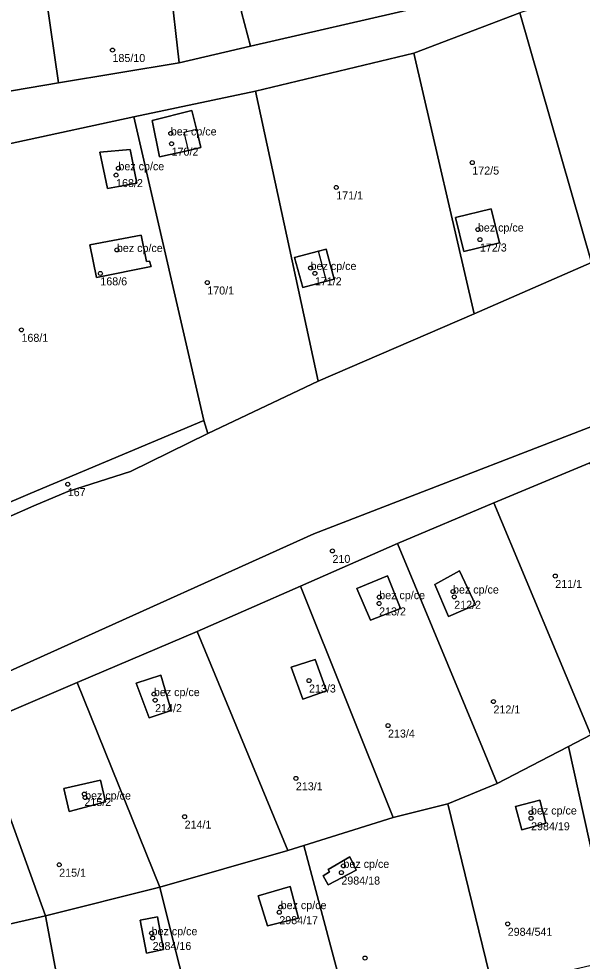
# Model space of a CAD drawing. Extents: x -878211 to -870363, y -1058464 to -1052522.
# Drawn here: x -873867.2 to -873796.9, y -1056011.6 to -1055893.9 of the extents above; entities that cross this region are included whole.
import ezdxf

# ---------------------------------------------------------------- set-up
doc = ezdxf.new("R2010")
doc.units = 0
for name, color, linetype in [('Vrstva 50', 7, 'Continuous'), ('Vrstva 51', 7, 'Continuous'), ('Vrstva 52', 7, 'Continuous')]:
    doc.layers.add(name, color=color, linetype=linetype)

msp = doc.modelspace()

# ---------------------------------------------------------------- linework, layer by layer
at = {"layer": 'Vrstva 50'}
for centre in [(-873855.54, -1055897.79994), (-873848.26, -1055908.20994), (-873848.16, -1055909.49994), (-873810.59, -1055911.85994), (-873854.8, -1055912.55994), (-873855.09, -1055913.41994), (-873827.59, -1055914.95994), (-873809.9, -1055920.21994), (-873809.64, -1055921.46994), (-873854.99, -1055922.76994), (-873830.79, -1055925.01994), (-873857.06, -1055925.69994), (-873830.26, -1055925.68994), (-873843.7, -1055926.83994), (-873866.91, -1055932.74994), (-873861.13, -1055952.02994), (-873828.06, -1055960.36994), (-873800.23, -1055963.49994), (-873822.22, -1055966.13994), (-873813, -1055965.43994), (-873812.85, -1055966.09994), (-873822.23, -1055966.92994), (-873830.99, -1055976.55994), (-873850.37, -1055978.24994), (-873850.21, -1055979.00994), (-873807.95, -1055979.17994), (-873821.12, -1055982.18994), (-873832.63, -1055988.77994), (-873859.05, -1055990.73994), (-873858.96, -1055991.16994), (-873803.26, -1055993.03994), (-873846.53, -1055993.55994), (-873803.25, -1055993.76994), (-873862.2, -1055999.56994), (-873826.69, -1055999.70994), (-873826.95, -1056000.54994), (-873834.53, -1056004.85994), (-873834.7, -1056005.49994), (-873806.17, -1056006.94994), (-873850.66, -1056008.11994), (-873850.53, -1056008.71994), (-873823.99, -1056011.21994)]:
    msp.add_circle(centre, 0.25, dxfattribs=at)
at = {"layer": 'Vrstva 51'}
for points in [[(-873839.76, -1055890.95), (-873839.41, -1055893.04), (-873838.31, -1055897.32), (-873817.28, -1055892.48), (-873801.62, -1055886.85), (-873781.51, -1055878.9), (-873774.73, -1055874.81), (-873764.37, -1055867.62), (-873760.14, -1055864.46), (-873759.65, -1055862.85), (-873777.46, -1055824.81), (-873787.21, -1055805.73), (-873789.8, -1055803.25), (-873847.49, -1055819.87), (-873844.92, -1055842.54), (-873842.55, -1055863.41), (-873842.39, -1055864.98)], [(-873847.23, -1055899.37), (-873838.31, -1055897.32), (-873839.41, -1055893.04), (-873839.76, -1055890.95), (-873842.39, -1055864.98), (-873850.74, -1055866.42), (-873848.33, -1055889.43)], [(-873848.33, -1055889.43), (-873863.81, -1055891.18), (-873862.3, -1055901.9), (-873847.23, -1055899.37)], [(-873804.65, -1055893.13), (-873795.69, -1055924.33), (-873780.76, -1055917.35), (-873790.75, -1055888.59)], [(-873862.3, -1055901.9), (-873863.81, -1055891.18), (-873878.79, -1055892.87), (-873877.22, -1055904.41)], [(-873795.69, -1055924.33), (-873804.65, -1055893.13), (-873817.9, -1055898.18), (-873810.37, -1055930.73)], [(-873810.37, -1055930.73), (-873817.9, -1055898.18), (-873837.66, -1055902.92), (-873829.86, -1055939.17)], [(-873829.86, -1055939.17), (-873837.66, -1055902.92), (-873852.87, -1055906.13), (-873844.13, -1055944.06), (-873843.62, -1055945.69)], [(-873844.5, -1055909.96), (-873845.04, -1055907.68), (-873845.65, -1055905.34), (-873850.57, -1055906.59), (-873849.65, -1055911.15), (-873846.05, -1055910.33)], [(-873844.5, -1055909.96), (-873846.05, -1055910.33), (-873849.65, -1055911.15), (-873850.57, -1055906.59), (-873845.65, -1055905.34), (-873845.04, -1055907.68)], [(-873852.87, -1055906.13), (-873882.16, -1055912.47), (-873869.86, -1055954.89), (-873865.83, -1055953.19), (-873844.13, -1055944.06)], [(-873852.48, -1055914.42), (-873856.17, -1055915.07), (-873857.14, -1055910.54), (-873853.35, -1055910.22)], [(-873852.48, -1055914.42), (-873853.35, -1055910.22), (-873857.14, -1055910.54), (-873856.17, -1055915.07)], [(-873807.2, -1055921.86), (-873808.25, -1055917.62), (-873812.68, -1055918.72), (-873811.63, -1055922.95)], [(-873807.2, -1055921.86), (-873811.63, -1055922.95), (-873812.68, -1055918.72), (-873808.25, -1055917.62)], [(-873851.95, -1055920.93), (-873858.36, -1055922.13), (-873857.52, -1055926.2), (-873850.73, -1055924.85), (-873850.92, -1055924.15), (-873851.31, -1055924.22)], [(-873851.95, -1055920.93), (-873851.31, -1055924.22), (-873850.92, -1055924.15), (-873850.73, -1055924.85), (-873857.52, -1055926.2), (-873858.36, -1055922.13)], [(-873832.79, -1055923.71), (-873829.8, -1055922.91), (-873828.84, -1055922.65), (-873827.83, -1055926.41), (-873828.79, -1055926.67), (-873831.78, -1055927.47)], [(-873832.79, -1055923.71), (-873831.78, -1055927.47), (-873828.79, -1055926.67), (-873827.83, -1055926.41), (-873828.84, -1055922.65), (-873829.8, -1055922.91)], [(-873844.13, -1055944.06), (-873865.83, -1055953.19), (-873869.86, -1055954.89), (-873878.91, -1055958.7), (-873878.23, -1055960.39), (-873865.37, -1055954.75), (-873861.14, -1055952.94), (-873853.29, -1055950.46), (-873843.62, -1055945.69)], [(-873783.39, -1055978.56), (-873795.91, -1055949.34), (-873807.9, -1055954.35), (-873795.78, -1055983.35), (-873785.58, -1055980.96), (-873785.9, -1055979.62), (-873784.74, -1055979.02)], [(-873798.57, -1055984.79), (-873795.78, -1055983.35), (-873807.9, -1055954.35), (-873819.93, -1055959.45), (-873809.33, -1055984.96), (-873807.48, -1055989.4), (-873800.98, -1055986.04)], [(-873819.93, -1055959.45), (-873832.07, -1055964.78), (-873820.47, -1055993.67), (-873813.65, -1055991.96), (-873807.48, -1055989.4), (-873809.33, -1055984.96)], [(-873825.02, -1055965.05), (-873823.3, -1055969.02), (-873819.55, -1055967.56), (-873821.2, -1055963.48)], [(-873825.02, -1055965.05), (-873821.2, -1055963.48), (-873819.55, -1055967.56), (-873823.3, -1055969.02)], [(-873812.21, -1055962.85), (-873810.18, -1055967.08), (-873813.55, -1055968.54), (-873815.28, -1055964.54)], [(-873812.21, -1055962.85), (-873815.28, -1055964.54), (-873813.55, -1055968.54), (-873810.18, -1055967.08)], [(-873820.47, -1055993.67), (-873832.07, -1055964.78), (-873844.98, -1055970.41), (-873833.63, -1055997.8), (-873831.65, -1055997.18)], [(-873849.64, -1056002.38), (-873833.63, -1055997.8), (-873844.98, -1055970.41), (-873859.95, -1055976.8)], [(-873833.2, -1055974.9), (-873830.24, -1055973.91), (-873828.82, -1055977.82), (-873831.77, -1055978.87)], [(-873833.2, -1055974.9), (-873831.77, -1055978.87), (-873828.82, -1055977.82), (-873830.24, -1055973.91)], [(-873848.2, -1055980.28), (-873849.5, -1055975.88), (-873852.6, -1055976.88), (-873850.98, -1055981.22)], [(-873848.2, -1055980.28), (-873850.98, -1055981.22), (-873852.6, -1055976.88), (-873849.5, -1055975.88)], [(-873863.92, -1056005.93), (-873849.64, -1056002.38), (-873859.95, -1055976.8), (-873872.55, -1055982.17)], [(-873785.46, -1055981.91), (-873784.96, -1055981.73), (-873785.13, -1055980.85), (-873785.58, -1055980.96), (-873795.78, -1055983.35), (-873798.57, -1055984.79), (-873792.71, -1056011.41), (-873779.01, -1056008.25), (-873783.13, -1055992.75), (-873783.54, -1055989.16), (-873784.09, -1055987.69)], [(-873863.92, -1056005.93), (-873872.55, -1055982.17), (-873884.55, -1055987.56), (-873881.39, -1055998.99), (-873879.27, -1056007.63), (-873878.85, -1056009.35)], [(-873792.71, -1056011.41), (-873798.57, -1055984.79), (-873800.98, -1055986.04), (-873807.48, -1055989.4), (-873813.65, -1055991.96), (-873808.03, -1056014.98)], [(-873861.62, -1055990.03), (-873857.06, -1055988.98), (-873856.42, -1055991.7), (-873860.96, -1055992.91)], [(-873861.62, -1055990.03), (-873860.96, -1055992.91), (-873856.42, -1055991.7), (-873857.06, -1055988.98)], [(-873808.03, -1056014.98), (-873813.65, -1055991.96), (-873820.47, -1055993.67), (-873831.65, -1055997.18), (-873825.77, -1056019.2)], [(-873801.4, -1055994.35), (-873802.15, -1055991.49), (-873805.21, -1055992.29), (-873804.39, -1055995.19)], [(-873801.4, -1055994.35), (-873804.39, -1055995.19), (-873805.21, -1055992.29), (-873802.15, -1055991.49)], [(-873825.77, -1056019.2), (-873831.65, -1055997.18), (-873833.63, -1055997.8), (-873849.64, -1056002.38), (-873847.77, -1056009.92), (-873844.18, -1056023.97)], [(-873825.89, -1055998.56), (-873828.59, -1056000.17), (-873828.42, -1056000.47), (-873829.23, -1056000.95), (-873828.59, -1056002.08), (-873825.1, -1056000.25)], [(-873825.89, -1055998.56), (-873825.1, -1056000.25), (-873828.59, -1056002.08), (-873829.23, -1056000.95), (-873828.42, -1056000.47), (-873828.59, -1056000.17)], [(-873847.77, -1056009.92), (-873849.64, -1056002.38), (-873863.92, -1056005.93), (-873859.93, -1056027.19), (-873844.18, -1056023.97)], [(-873837.34, -1056003.45), (-873836.17, -1056007.2), (-873832.32, -1056006.24), (-873833.33, -1056002.29)], [(-873837.34, -1056003.45), (-873833.33, -1056002.29), (-873832.32, -1056006.24), (-873836.17, -1056007.2)], [(-873883.25, -1056010.63), (-873880.23, -1056022.67), (-873878.04, -1056031.39), (-873859.93, -1056027.19), (-873863.92, -1056005.93), (-873878.85, -1056009.35)], [(-873851.28, -1056010.6), (-873849.19, -1056010.15), (-873849.93, -1056006.08), (-873852.09, -1056006.47)], [(-873851.28, -1056010.6), (-873852.09, -1056006.47), (-873849.93, -1056006.08), (-873849.19, -1056010.15)]]:
    msp.add_lwpolyline(points, close=True, dxfattribs=at)
for points in [[(-873896.15, -1055987.86), (-873830.39, -1055958.21), (-873786.22, -1055941.14), (-873760.54, -1055930.57), (-873697.35, -1055901.4), (-873679.05, -1055894.69), (-873665.65, -1055889.77)], [(-873817.28, -1055892.48), (-873838.31, -1055897.32), (-873847.23, -1055899.37), (-873862.3, -1055901.9), (-873877.22, -1055904.41), (-873896.35, -1055909.23), (-873915.01, -1055914.08), (-873917.73, -1055916.64), (-873973.58, -1055928.96), (-873973.04, -1055933.04), (-873960.4, -1055930.15), (-873952.88, -1055928.85), (-873945.74, -1055927.29), (-873938.7, -1055925.66), (-873923.16, -1055922.26), (-873907.14, -1055918.2), (-873889.96, -1055914.04), (-873882.16, -1055912.47), (-873852.87, -1055906.13), (-873837.66, -1055902.92), (-873817.9, -1055898.18), (-873804.65, -1055893.13)], [(-873702.52, -1055891.99), (-873711.6, -1055894.4), (-873736.01, -1055902.8), (-873780.76, -1055917.35), (-873795.69, -1055924.33), (-873810.37, -1055930.73), (-873829.86, -1055939.17), (-873843.62, -1055945.69), (-873853.29, -1055950.46), (-873861.14, -1055952.94), (-873865.37, -1055954.75)], [(-873872.55, -1055982.17), (-873859.95, -1055976.8), (-873844.98, -1055970.41), (-873832.07, -1055964.78), (-873819.93, -1055959.45), (-873807.9, -1055954.35), (-873795.91, -1055949.34), (-873782.63, -1055944.27), (-873769.44, -1055939.2), (-873756.58, -1055933.08), (-873747.25, -1055928.25), (-873737.69, -1055923.43), (-873728.53, -1055918.79), (-873718.92, -1055914.56), (-873707.05, -1055909.57), (-873699.85, -1055906.54), (-873696.07, -1055905.14), (-873697.35, -1055901.4), (-873760.54, -1055930.57), (-873786.22, -1055941.14), (-873830.39, -1055958.21), (-873896.15, -1055987.86)], [(-873865.37, -1055954.75), (-873878.23, -1055960.39)]]:
    msp.add_lwpolyline(points, dxfattribs=at)
at = {"layer": 'Vrstva 52'}
for points in [[(-873845.65, -1055905.34), (-873850.57, -1055906.59), (-873849.65, -1055911.15), (-873846.05, -1055910.33), (-873846.59, -1055908.05), (-873845.04, -1055907.68)], [(-873853.35, -1055910.22), (-873857.14, -1055910.54), (-873856.17, -1055915.07), (-873852.48, -1055914.42)], [(-873808.25, -1055917.62), (-873812.68, -1055918.72), (-873811.63, -1055922.95), (-873807.2, -1055921.86)], [(-873851.95, -1055920.93), (-873858.36, -1055922.13), (-873857.52, -1055926.2), (-873850.73, -1055924.85), (-873850.92, -1055924.15), (-873851.31, -1055924.22)], [(-873829.8, -1055922.91), (-873832.79, -1055923.71), (-873831.78, -1055927.47), (-873828.79, -1055926.67)], [(-873825.02, -1055965.05), (-873823.3, -1055969.02), (-873819.55, -1055967.56), (-873821.2, -1055963.48)], [(-873815.28, -1055964.54), (-873813.55, -1055968.54), (-873810.18, -1055967.08), (-873812.21, -1055962.85)], [(-873848.2, -1055980.28), (-873849.5, -1055975.88), (-873852.6, -1055976.88), (-873850.98, -1055981.22)], [(-873861.62, -1055990.03), (-873860.96, -1055992.91), (-873856.42, -1055991.7), (-873857.06, -1055988.98)], [(-873805.21, -1055992.29), (-873804.39, -1055995.19), (-873801.4, -1055994.35), (-873802.15, -1055991.49)], [(-873829.23, -1056000.95), (-873828.59, -1056002.08), (-873825.1, -1056000.25), (-873825.89, -1055998.56), (-873828.59, -1056000.17), (-873828.42, -1056000.47)], [(-873833.33, -1056002.29), (-873837.34, -1056003.45), (-873836.17, -1056007.2), (-873832.32, -1056006.24)], [(-873849.93, -1056006.08), (-873852.09, -1056006.47), (-873851.28, -1056010.6), (-873849.19, -1056010.15)]]:
    msp.add_lwpolyline(points, close=True, dxfattribs=at)

# ---------------------------------------------------------------- texts
at = {"layer": 'Vrstva 50'}
for s, p in [('185/10', (-873855.54, -1055899.289)), ('bez cp/ce', (-873848.26, -1055908.46)), ('170/2', (-873848.16, -1055910.989)), ('bez cp/ce', (-873854.8, -1055912.81)), ('172/5', (-873810.59, -1055913.349)), ('168/2', (-873855.09, -1055914.909)), ('171/1', (-873827.59, -1055916.449)), ('bez cp/ce', (-873809.9, -1055920.47)), ('bez cp/ce', (-873854.99, -1055923.02)), ('172/3', (-873809.64, -1055922.959)), ('bez cp/ce', (-873830.79, -1055925.27)), ('168/6', (-873857.06, -1055927.189)), ('171/2', (-873830.26, -1055927.179)), ('170/1', (-873843.7, -1055928.329)), ('168/1', (-873866.91, -1055934.239)), ('167', (-873861.13, -1055953.519)), ('210', (-873828.06, -1055961.859)), ('bez cp/ce', (-873813, -1055965.69)), ('211/1', (-873800.23, -1055964.989)), ('bez cp/ce', (-873822.22, -1055966.389)), ('212/2', (-873812.85, -1055967.589)), ('213/2', (-873822.23, -1055968.419)), ('bez cp/ce', (-873850.37, -1055978.5)), ('213/3', (-873830.99, -1055978.049)), ('214/2', (-873850.21, -1055980.499)), ('212/1', (-873807.95, -1055980.669)), ('213/4', (-873821.12, -1055983.679)), ('213/1', (-873832.63, -1055990.269)), ('bez cp/ce', (-873858.96, -1055991.419)), ('215/2', (-873859.05, -1055992.229)), ('bez cp/ce', (-873803.26, -1055993.29)), ('214/1', (-873846.53, -1055995.049)), ('2984/19', (-873803.25, -1055995.259)), ('bez cp/ce', (-873826.69, -1055999.96)), ('215/1', (-873862.2, -1056001.059)), ('2984/18', (-873826.95, -1056002.039)), ('bez cp/ce', (-873834.53, -1056005.11)), ('2984/17', (-873834.7, -1056006.989)), ('bez cp/ce', (-873850.66, -1056008.37)), ('2984/541', (-873806.17, -1056008.439)), ('2984/16', (-873850.53, -1056010.209))]:
    msp.add_text(s, height=0.999996, dxfattribs=at).set_placement(p)

doc.saveas('drawing.dxf')
